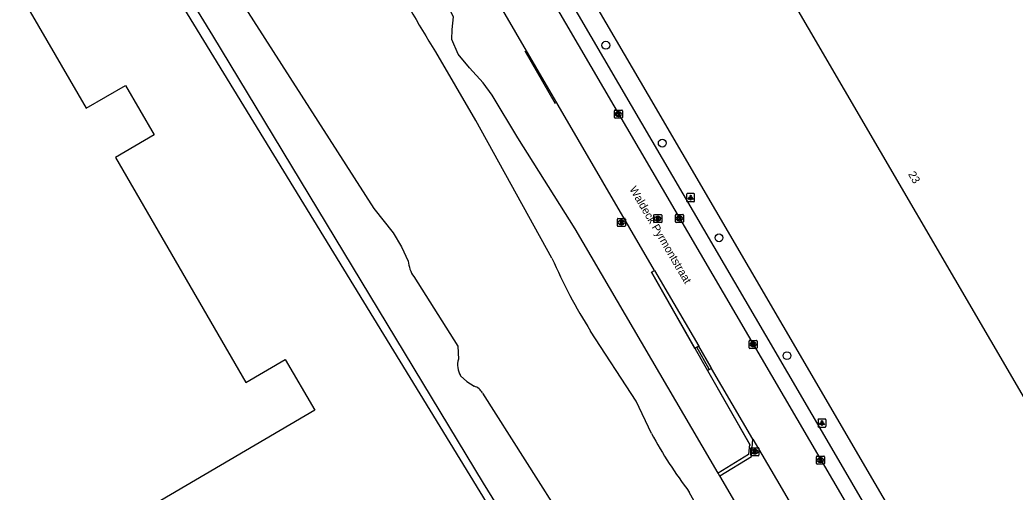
# Model space of a CAD drawing. Extents: x 157692 to 159670, y 381454 to 383289.
# Drawn here: x 159234 to 159358.3, y 382377.8 to 382436.7 of the extents above; entities that cross this region are included whole.
import ezdxf

# ---------------------------------------------------------------- set-up
doc = ezdxf.new("R2010")
doc.units = 0
for name, color, linetype in [('IMGEO_Boom', 7, 'Continuous'), ('IMGEO_Groenvoorziening', 7, 'Continuous'), ('IMGEO_Haag', 7, 'Continuous'), ('IMGEO_Hek', 7, 'Continuous'), ('IMGEO_Kolk', 7, 'Continuous'), ('IMGEO_Lichtpunt', 7, 'Continuous'), ('IMGEO_Openbare_ruimte_label', 7, 'Continuous'), ('IMGEO_Pand', 7, 'Continuous'), ('IMGEO_Pand_nummerreeks', 7, 'Continuous'), ('IMGEO_Rijbaan_lokaal_open', 7, 'Continuous'), ('IMGEO_Rioolput', 7, 'Continuous'), ('IMGEO_Voetpad_open', 7, 'Continuous'), ('IMGEO_Waterloop', 7, 'Continuous')]:
    doc.layers.add(name, color=color, linetype=linetype)

msp = doc.modelspace()

# ---------------------------------------------------------------- linework, layer by layer
at = {"layer": 'IMGEO_Boom'}
for centre in [(159307.18, 382433.58), (159314.23, 382421.36), (159321.32, 382409.54), (159329.81, 382394.82)]:
    msp.add_circle(centre, 0.489, dxfattribs=at)
at = {"layer": 'IMGEO_Groenvoorziening'}
for points in [[(159328.46, 382317.43), (159293.96, 382373.75), (159216.62, 382500), (159163.39, 382587.54), (159160.94, 382586.07)], [(159246.14, 382454.22), (159258.05, 382434.79), (159291.84, 382378.92), (159299.23, 382366.98)], [(159321.21, 382380.16), (159303.35, 382410.65), (159296.19, 382422.01), (159292.99, 382427.34), (159291.85, 382428.89), (159290.17, 382430.74), (159288.72, 382432.47), (159287.94, 382434.28), (159287.98, 382435.56), (159288.13, 382437.12), (159284.45, 382444.23)], [(159332.31, 382361.22), (159321.41, 382379.82)]]:
    msp.add_lwpolyline(points, dxfattribs=at)
at = {"layer": 'IMGEO_Haag'}
for points in [[(159318.79, 382395.99), (159318.29, 382395.73), (159312.87, 382405.23), (159313.27, 382405.46)], [(159320.4, 382393.23), (159319.88, 382392.95), (159325.11, 382383.79), (159324.99, 382382.48), (159321.21, 382380.16)], [(159321.41, 382379.82), (159325.37, 382382.24), (159325.56, 382384.41)], [(159321.41, 382379.82), (159321.31, 382379.99), (159321.21, 382380.16)]]:
    msp.add_lwpolyline(points, dxfattribs=at)
at = {"layer": 'IMGEO_Hek'}
for points in [[(159328.46, 382317.43), (159293.96, 382373.75), (159216.62, 382500), (159163.39, 382587.54)], [(159300.89, 382426.26), (159297.1, 382432.82)], [(159312.87, 382405.23), (159319.88, 382392.95), (159325.2, 382383.63)], [(159320.1, 382393.14), (159318.55, 382395.87)]]:
    msp.add_lwpolyline(points, dxfattribs=at)
at = {"layer": 'IMGEO_Kolk'}
for p, q in [((159308.25, 382424.55), (159308.25, 382425.4)), ((159308.32, 382425.48), (159309.18, 382425.48)), ((159308.74, 382425.26), (159308.76, 382425.26)), ((159308.76, 382424.7), (159308.74, 382424.7)), ((159309.25, 382425.4), (159309.25, 382424.55)), ((159309.18, 382424.48), (159308.32, 382424.48)), ((159315.87, 382411.53), (159315.87, 382412.38)), ((159315.95, 382412.45), (159316.8, 382412.45)), ((159316.36, 382412.23), (159316.39, 382412.23)), ((159316.88, 382412.38), (159316.88, 382411.53)), ((159316.8, 382411.45), (159315.95, 382411.45)), ((159316.38, 382411.67), (159316.36, 382411.67)), ((159325.08, 382395.8), (159325.08, 382396.65)), ((159325.15, 382396.73), (159326.01, 382396.73)), ((159325.57, 382396.51), (159325.59, 382396.51)), ((159326.08, 382396.65), (159326.08, 382395.8)), ((159326.01, 382395.73), (159325.15, 382395.73)), ((159325.59, 382395.95), (159325.56, 382395.95)), ((159333.5, 382381.35), (159333.5, 382382.21)), ((159333.57, 382382.28), (159334.42, 382382.28)), ((159334.42, 382381.28), (159333.57, 382381.28)), ((159333.98, 382382.06), (159334.01, 382382.06)), ((159334.01, 382381.5), (159333.98, 382381.5)), ((159334.5, 382382.21), (159334.5, 382381.35))]:
    msp.add_line(p, q, dxfattribs=at)
for points in [[(159308.25, 382424.55), (159308.25, 382425.4)], [(159308.32, 382425.48), (159309.18, 382425.48)], [(159308.57, 382425.18), (159308.69, 382425.18), (159308.69, 382425.02), (159308.82, 382425.18), (159308.99, 382425.18), (159308.84, 382425.03), (159308.99, 382424.78), (159308.84, 382424.78), (159308.76, 382424.94), (159308.69, 382424.87), (159308.69, 382424.78), (159308.57, 382424.78), (159308.57, 382425.18)], [(159309.25, 382425.4), (159309.25, 382424.55)], [(159309.18, 382424.48), (159308.32, 382424.48)], [(159315.87, 382411.53), (159315.87, 382412.38)], [(159315.95, 382412.45), (159316.8, 382412.45)], [(159316.88, 382412.38), (159316.88, 382411.53)], [(159316.8, 382411.45), (159315.95, 382411.45)], [(159316.19, 382412.15), (159316.32, 382412.15), (159316.32, 382412), (159316.45, 382412.15), (159316.61, 382412.15), (159316.47, 382412), (159316.62, 382411.75), (159316.47, 382411.75), (159316.38, 382411.92), (159316.32, 382411.85), (159316.32, 382411.75), (159316.19, 382411.75), (159316.19, 382412.15)], [(159325.08, 382395.8), (159325.08, 382396.65)], [(159325.15, 382396.73), (159326.01, 382396.73)], [(159325.4, 382396.43), (159325.52, 382396.43), (159325.52, 382396.27), (159325.65, 382396.43), (159325.82, 382396.43), (159325.67, 382396.28), (159325.82, 382396.03), (159325.67, 382396.03), (159325.59, 382396.19), (159325.52, 382396.12), (159325.52, 382396.03), (159325.4, 382396.03), (159325.4, 382396.43)], [(159326.08, 382396.65), (159326.08, 382395.8)], [(159326.01, 382395.73), (159325.15, 382395.73)], [(159333.5, 382381.35), (159333.5, 382382.21)], [(159333.57, 382382.28), (159334.42, 382382.28)], [(159334.42, 382381.28), (159333.57, 382381.28)], [(159333.82, 382381.98), (159333.94, 382381.98), (159333.94, 382381.83), (159334.07, 382381.98), (159334.23, 382381.98), (159334.09, 382381.83), (159334.24, 382381.58), (159334.09, 382381.58), (159334, 382381.75), (159333.94, 382381.68), (159333.94, 382381.58), (159333.82, 382381.58), (159333.82, 382381.98)], [(159334.5, 382382.21), (159334.5, 382381.35)]]:
    msp.add_lwpolyline(points, dxfattribs=at)
for centre, start, end in [((159308.33, 382425.4), 91.552, 178.448), ((159308.33, 382425.4), 91.552, 178.448), ((159309.17, 382425.4), 1.552, 88.448), ((159309.17, 382425.4), 1.552, 88.448), ((159308.33, 382424.55), 181.552, 268.448), ((159308.33, 382424.55), 181.552, 268.448), ((159309.17, 382424.55), 271.552, 358.448), ((159309.17, 382424.55), 271.552, 358.448), ((159315.95, 382412.38), 91.552, 178.448), ((159315.95, 382412.38), 91.552, 178.448), ((159316.8, 382412.38), 1.552, 88.448), ((159316.8, 382412.38), 1.552, 88.448), ((159315.95, 382411.53), 181.552, 268.448), ((159315.95, 382411.53), 181.552, 268.448), ((159316.8, 382411.53), 271.552, 358.448), ((159316.8, 382411.53), 271.552, 358.448), ((159325.16, 382396.65), 91.552, 178.448), ((159325.16, 382396.65), 91.552, 178.448), ((159326, 382396.65), 1.552, 88.448), ((159326, 382396.65), 1.552, 88.448), ((159325.16, 382395.8), 181.552, 268.448), ((159325.16, 382395.8), 181.552, 268.448), ((159326, 382395.8), 271.552, 358.448), ((159326, 382395.8), 271.552, 358.448), ((159333.57, 382382.21), 91.552, 178.448), ((159333.57, 382382.21), 91.552, 178.448), ((159333.57, 382381.36), 181.552, 268.448), ((159333.57, 382381.36), 181.552, 268.448), ((159334.42, 382382.21), 1.552, 88.448), ((159334.42, 382382.21), 1.552, 88.448), ((159334.42, 382381.36), 271.552, 358.448), ((159334.42, 382381.36), 271.552, 358.448)]:
    msp.add_arc(centre, 0.0765, start, end, dxfattribs=at)
for centre, major_axis, ratio, start_param, end_param in [((159308.74, 382424.98), (-0.387, 0.002), 0.722429, 4.712389, 7.853982), ((159308.76, 382424.98), (-0.39, 0.002), 0.717154, 1.570796, 4.712389), ((159316.36, 382411.95), (-0.387, 0.002), 0.722429, 4.712389, 7.853982), ((159316.39, 382411.95), (-0.39, 0.002), 0.717154, 1.570796, 4.712389), ((159325.57, 382396.23), (-0.387, 0.002), 0.722429, 4.712389, 7.853982), ((159325.59, 382396.23), (-0.39, 0.002), 0.717154, 1.570796, 4.712389), ((159333.98, 382381.78), (-0.387, 0.002), 0.722429, 4.712389, 7.853982), ((159334.01, 382381.78), (-0.39, 0.002), 0.717154, 1.570796, 4.712389)]:
    msp.add_ellipse(centre, major_axis=major_axis, ratio=ratio, start_param=start_param, end_param=end_param, dxfattribs=at)
at = {"layer": 'IMGEO_Lichtpunt'}
for p, q in [((159317.27, 382414.95), (159317.27, 382414.14)), ((159317.27, 382414.95), (159317.27, 382414.14)), ((159318.17, 382415.05), (159317.36, 382415.05)), ((159318.17, 382415.05), (159317.36, 382415.05)), ((159318.26, 382414.14), (159318.26, 382414.95)), ((159318.26, 382414.14), (159318.26, 382414.95)), ((159317.36, 382414.05), (159318.17, 382414.05)), ((159317.36, 382414.05), (159318.17, 382414.05)), ((159333.69, 382386.81), (159333.69, 382386.01)), ((159333.69, 382386.81), (159333.69, 382386.01)), ((159334.59, 382386.91), (159333.78, 382386.91)), ((159334.59, 382386.91), (159333.78, 382386.91)), ((159334.69, 382386.01), (159334.69, 382386.81)), ((159334.69, 382386.01), (159334.69, 382386.81)), ((159333.78, 382385.91), (159334.59, 382385.91)), ((159333.78, 382385.91), (159334.59, 382385.91))]:
    msp.add_line(p, q, dxfattribs=at)
for points in [[(159317.64, 382414.61), (159317.68, 382414.59), (159317.49, 382414.32), (159317.45, 382414.35), (159317.64, 382414.61)], [(159317.74, 382414.57), (159317.79, 382414.57), (159317.79, 382414.24), (159317.74, 382414.24), (159317.74, 382414.57)], [(159317.85, 382414.59), (159317.89, 382414.61), (159318.08, 382414.35), (159318.04, 382414.32), (159317.85, 382414.59)], [(159334.06, 382386.48), (159334.1, 382386.45), (159333.92, 382386.19), (159333.88, 382386.22), (159334.06, 382386.48)], [(159334.17, 382386.43), (159334.21, 382386.43), (159334.21, 382386.11), (159334.17, 382386.11), (159334.17, 382386.43)], [(159334.28, 382386.45), (159334.31, 382386.48), (159334.5, 382386.21), (159334.46, 382386.19), (159334.28, 382386.45)]]:
    msp.add_lwpolyline(points, dxfattribs=at)
for centre in [(159317.77, 382414.75), (159334.19, 382386.61)]:
    msp.add_circle(centre, 0.0994, dxfattribs=at)
for centre, start, end in [((159317.36, 382414.95), 90, 180), ((159317.36, 382414.95), 90, 180), ((159318.17, 382414.95), 0, 90), ((159318.17, 382414.95), 0, 90), ((159317.36, 382414.14), 180, 270), ((159317.36, 382414.14), 180, 270), ((159318.17, 382414.14), 270, 0), ((159318.17, 382414.14), 270, 360), ((159333.78, 382386.81), 90, 180), ((159333.78, 382386.81), 90, 180), ((159334.59, 382386.81), 0, 90), ((159334.59, 382386.81), 0, 90), ((159333.78, 382386.01), 180, 270), ((159333.78, 382386.01), 180, 270), ((159334.59, 382386.01), 270, 0), ((159334.59, 382386.01), 270, 360)]:
    msp.add_arc(centre, 0.0946, start, end, dxfattribs=at)
at = {"layer": 'IMGEO_Pand'}
for points in [[(159382.24, 382434.51), (159382.29, 382434.54), (159386.47, 382427.38), (159381.72, 382424.61), (159396.15, 382399.93), (159364.29, 382381.33), (159328.02, 382443.45), (159341.7, 382451.46), (159341.32, 382452.17), (159341.62, 382452.35), (159341.76, 382452.1), (159345.56, 382454.33), (159345.43, 382454.57), (159345.73, 382454.74), (159346.15, 382454.05), (159359.86, 382462.04), (159363.7, 382455.46)], [(159229.28, 382448.03), (159242.26, 382425.72), (159247.16, 382428.56), (159250.77, 382422.39), (159245.94, 382419.56), (159262.21, 382391.49), (159267.11, 382394.35), (159270.84, 382388.01), (159248.47, 382374.9), (159248.26, 382375.37), (159203.25, 382349.13), (159203.55, 382348.73), (159185.42, 382338.16), (159181.1, 382335.65)]]:
    msp.add_lwpolyline(points, dxfattribs=at)
at = {"layer": 'IMGEO_Rijbaan_lokaal_open'}
for points in [[(159247.51, 382529.78), (159352.34, 382350.58)], [(159313.27, 382405.46), (159303.74, 382421.83), (159293.44, 382439.52), (159287.74, 382449.13), (159275.87, 382469.49)], [(159313.27, 382405.46), (159318.79, 382395.99)], [(159320.4, 382393.23), (159320.33, 382393.35), (159318.79, 382395.99)], [(159325.56, 382384.41), (159320.4, 382393.23)], [(159325.56, 382384.41), (159328.51, 382379.37), (159337.7, 382363.63), (159339.29, 382360.93)]]:
    msp.add_lwpolyline(points, dxfattribs=at)
at = {"layer": 'IMGEO_Rioolput'}
for p, q in [((159313.17, 382411.5), (159313.17, 382412.35)), ((159313.24, 382412.43), (159314.09, 382412.43)), ((159313.66, 382412.21), (159313.68, 382412.21)), ((159314.17, 382412.35), (159314.17, 382411.5)), ((159308.62, 382411.03), (159308.62, 382411.88)), ((159308.69, 382411.95), (159309.55, 382411.95)), ((159309.55, 382410.95), (159308.69, 382410.95)), ((159309.13, 382411.17), (159309.1, 382411.17)), ((159309.11, 382411.73), (159309.13, 382411.73)), ((159309.62, 382411.88), (159309.62, 382411.03)), ((159314.09, 382411.43), (159313.24, 382411.43)), ((159313.68, 382411.65), (159313.65, 382411.65)), ((159325.29, 382382.4), (159325.29, 382383.26)), ((159325.37, 382383.33), (159326.22, 382383.33)), ((159326.22, 382382.33), (159325.37, 382382.33)), ((159325.78, 382383.11), (159325.81, 382383.11)), ((159325.8, 382382.55), (159325.78, 382382.55)), ((159326.3, 382383.26), (159326.3, 382382.4))]:
    msp.add_line(p, q, dxfattribs=at)
for points in [[(159313.17, 382411.5), (159313.17, 382412.35)], [(159313.24, 382412.43), (159314.09, 382412.43)], [(159314.17, 382412.35), (159314.17, 382411.5)], [(159308.62, 382411.03), (159308.62, 382411.88)], [(159308.69, 382411.95), (159309.55, 382411.95)], [(159309.55, 382410.95), (159308.69, 382410.95)], [(159309.21, 382411.65), (159308.96, 382411.65), (159308.96, 382411.25)], [(159308.96, 382411.25), (159309.08, 382411.25), (159309.08, 382411.42), (159309.09, 382411.42)], [(159309.13, 382411.57), (159309.08, 382411.57), (159309.08, 382411.49)], [(159309.08, 382411.49), (159309.13, 382411.49)], [(159309.14, 382411.39), (159309.21, 382411.25), (159309.35, 382411.25), (159309.28, 382411.38)], [(159309.62, 382411.88), (159309.62, 382411.03)], [(159314.09, 382411.43), (159313.24, 382411.43)], [(159313.76, 382412.12), (159313.5, 382412.13), (159313.5, 382411.73)], [(159313.5, 382411.73), (159313.63, 382411.73), (159313.63, 382411.89), (159313.64, 382411.89)], [(159313.68, 382412.05), (159313.63, 382412.05), (159313.63, 382411.96)], [(159313.63, 382411.96), (159313.68, 382411.96)], [(159313.69, 382411.86), (159313.76, 382411.73), (159313.9, 382411.73), (159313.83, 382411.85)], [(159325.29, 382382.4), (159325.29, 382383.26)], [(159325.37, 382383.33), (159326.22, 382383.33)], [(159326.22, 382382.33), (159325.37, 382382.33)], [(159325.88, 382383.03), (159325.63, 382383.03), (159325.63, 382382.63)], [(159325.63, 382382.63), (159325.76, 382382.63), (159325.76, 382382.79), (159325.77, 382382.79)], [(159325.81, 382382.95), (159325.76, 382382.95), (159325.76, 382382.87)], [(159325.76, 382382.87), (159325.81, 382382.87)], [(159325.81, 382382.76), (159325.88, 382382.63), (159326.02, 382382.63), (159325.96, 382382.76)], [(159326.3, 382383.26), (159326.3, 382382.4)]]:
    msp.add_lwpolyline(points, dxfattribs=at)
for centre, radius, start, end in [((159313.24, 382412.35), 0.0765, 91.552, 178.448), ((159313.24, 382412.35), 0.0765, 91.552, 178.448), ((159314.09, 382412.35), 0.0765, 1.552, 88.448), ((159314.09, 382412.35), 0.0765, 1.552, 88.448), ((159308.7, 382411.88), 0.0765, 91.552, 178.448), ((159308.7, 382411.88), 0.0765, 91.552, 178.448), ((159308.7, 382411.03), 0.0765, 181.552, 268.448), ((159308.7, 382411.03), 0.0765, 181.552, 268.448), ((159309.09, 382411.36), 0.0533, 26.0293, 88.6989), ((159309.14, 382411.48), 0.0964, 77.0061, 93.1865), ((159309.12, 382411.68), 0.19, 274.7715, 282.9687), ((159309.15, 382411.53), 0.0378, 276.6634, 79.6772), ((159309.21, 382411.54), 0.109, 350.3612, 89.416), ((159309.21, 382411.54), 0.112, 277.5842, 350.9817), ((159309.19, 382411.33), 0.108, 29.5134, 73.7905), ((159309.54, 382411.88), 0.0765, 1.552, 88.448), ((159309.54, 382411.88), 0.0765, 1.552, 88.448), ((159309.54, 382411.03), 0.0765, 271.552, 358.448), ((159309.54, 382411.03), 0.0765, 271.552, 358.448), ((159313.24, 382411.5), 0.0765, 181.552, 268.448), ((159313.24, 382411.5), 0.0765, 181.552, 268.448), ((159313.64, 382411.84), 0.0533, 26.0293, 88.6989), ((159313.69, 382411.95), 0.0964, 77.0061, 93.1865), ((159313.66, 382412.15), 0.19, 274.7715, 282.9687), ((159313.7, 382412.01), 0.0378, 276.6634, 79.6772), ((159313.76, 382412.02), 0.109, 350.3612, 89.416), ((159313.75, 382412.01), 0.112, 277.5842, 350.9817), ((159313.74, 382411.8), 0.108, 29.5134, 73.7905), ((159314.09, 382411.5), 0.0765, 271.552, 358.448), ((159314.09, 382411.5), 0.0765, 271.552, 358.448), ((159325.37, 382383.25), 0.0765, 91.552, 178.448), ((159325.37, 382383.25), 0.0765, 91.552, 178.448), ((159325.37, 382382.41), 0.0765, 181.552, 268.448), ((159325.37, 382382.41), 0.0765, 181.552, 268.448), ((159325.76, 382382.74), 0.0533, 26.0293, 88.6989), ((159325.81, 382382.85), 0.0964, 77.0061, 93.1865), ((159325.79, 382383.06), 0.19, 274.7715, 282.9687), ((159325.83, 382382.91), 0.0378, 276.6634, 79.6772), ((159325.88, 382382.92), 0.109, 350.3612, 89.416), ((159325.88, 382382.92), 0.112, 277.5842, 350.9817), ((159325.86, 382382.7), 0.108, 29.5134, 73.7905), ((159326.22, 382383.25), 0.0765, 1.552, 88.448), ((159326.22, 382383.25), 0.0765, 1.552, 88.448), ((159326.22, 382382.41), 0.0765, 271.552, 358.448), ((159326.22, 382382.41), 0.0765, 271.552, 358.448)]:
    msp.add_arc(centre, radius, start, end, dxfattribs=at)
for centre, major_axis, ratio, start_param, end_param in [((159313.65, 382411.93), (-0.387, 0.002), 0.722429, 4.712389, 7.853982), ((159313.68, 382411.93), (-0.39, 0.002), 0.717154, 1.570796, 4.712389), ((159309.11, 382411.45), (-0.387, 0.002), 0.722429, 4.712389, 7.853982), ((159309.13, 382411.45), (-0.39, 0.002), 0.717154, 1.570796, 4.712389), ((159325.78, 382382.83), (-0.387, 0.002), 0.722429, 4.712389, 7.853982), ((159325.81, 382382.83), (-0.39, 0.002), 0.717154, 1.570796, 4.712389)]:
    msp.add_ellipse(centre, major_axis=major_axis, ratio=ratio, start_param=start_param, end_param=end_param, dxfattribs=at)
at = {"layer": 'IMGEO_Voetpad_open'}
for points in [[(159347.35, 382362.88), (159344.84, 382367.12), (159335.69, 382382.79), (159327.17, 382397.37), (159310.38, 382426.05), (159300.31, 382443.31), (159300.3, 382443.31)], [(159303.23, 382443.16), (159304.18, 382441.53), (159312.47, 382427.36), (159329.28, 382398.56), (159340.78, 382378.88), (159346.92, 382368.42), (159349.73, 382363.61)]]:
    msp.add_lwpolyline(points, dxfattribs=at)
at = {"layer": 'IMGEO_Waterloop'}
for points in [[(159208.64, 382531.89), (159209.66, 382529.52), (159215.56, 382518.5), (159223.31, 382505.35), (159226.58, 382498.69), (159227.68, 382498.3), (159228.59, 382497.58), (159229.07, 382496.76), (159229.35, 382495.32), (159229.41, 382493.78), (159229.5, 382493.13), (159240.09, 382474.89), (159244.6, 382466.82), (159245.97, 382465.81), (159247.24, 382463.84), (159250.14, 382458.93), (159251.13, 382455.34), (159255.67, 382446.85), (159256.77, 382446.65), (159262.13, 382438.26), (159278.19, 382413.2), (159280.62, 382410.16), (159281.64, 382408.43), (159282.5, 382406.62)], [(159300.45, 382406.99), (159290.95, 382424.18), (159285.93, 382432.76)], [(159283.2, 382404.7), (159288.68, 382396.02), (159288.76, 382394.38)], [(159312.89, 382385.11), (159310.98, 382389.16), (159305.28, 382397.89)], [(159289.04, 382392.32), (159289.83, 382391.59), (159290.74, 382391.01)], [(159291.76, 382390.16), (159302.33, 382373.51), (159323.43, 382338.01), (159330.71, 382325.77), (159333.9, 382319.98), (159340.28, 382308.85)], [(159338.46, 382340.45), (159317.61, 382377.79)]]:
    msp.add_lwpolyline(points, dxfattribs=at)
for centre, radius, start, end in [((159400.15, 382505.08), 135.2, 207.0208, 212.3387), ((159286.53, 382407), 4.06, 185.4516, 214.5961), ((159361.04, 382433.32), 66.06, 203.484, 212.4273), ((159291.16, 382393.66), 2.5, 163.0852, 212.2096), ((159290.25, 382389.37), 1.71, 27.5816, 73.3798), ((159364.73, 382413.41), 59.07, 208.6325, 217.0916)]:
    msp.add_arc(centre, radius, start, end, dxfattribs=at)

# ---------------------------------------------------------------- texts
at = {"layer": 'IMGEO_Openbare_ruimte_label'}
msp.add_text('Waldeck Pyrmontstraat', height=1, rotation=300.4132, dxfattribs=at).set_placement((159310.09, 382415.62))
at = {"layer": 'IMGEO_Pand_nummerreeks'}
msp.add_text('23', height=1, rotation=300.0801, dxfattribs=at).set_placement((159344.91, 382417.49))

doc.saveas('drawing.dxf')
